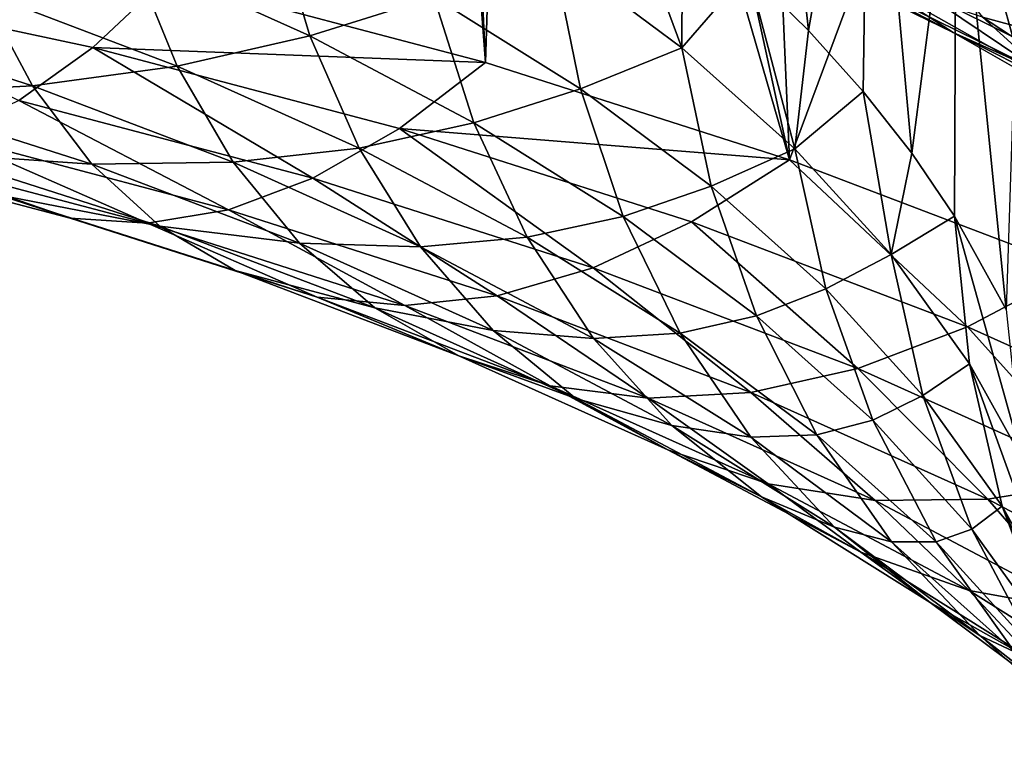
# Model space of a CAD drawing. Header units: metres. Extents: x -109 to 109, y -78 to 121.
# Tile 627 of 656: x -32.95 to -26.67, y -24.81 to -20.16. Entities that reach past the tile are written whole.
import ezdxf

# ---------------------------------------------------------------- set-up
doc = ezdxf.new("R2010")
doc.units = ezdxf.units.M
doc.layers.add('solid_508554_SW0001', color=7, linetype='CONTINUOUS')

msp = doc.modelspace()

# ---------------------------------------------------------------- linework, layer by layer
at = {"layer": 'solid_508554_SW0001'}
for points in [[(-30.588648, -12.417785, 4.691766), (-32.013893, -19.892815, -8.255366), (-29.979927, -20.43103, -9.187584)], [(-30.303699, -13.68775, 2.492122), (-30.588648, -12.417785, 4.691766), (-29.979927, -20.43103, -9.187584)], [(-29.808218, -14.941441, 0.320666), (-30.303699, -13.68775, 2.492122), (-29.979927, -20.43103, -9.187584)], [(-29.808218, -14.941441, 0.320666), (-29.979927, -20.43103, -9.187584), (-28.041162, -21.050917, -10.261258)], [(-29.105648, -16.170145, -1.807512), (-29.808218, -14.941441, 0.320666), (-28.041162, -21.050917, -10.261258)], [(-28.200865, -17.365328, -3.877629), (-29.105648, -16.170145, -1.807512), (-28.041162, -21.050917, -10.261258)], [(-27.921244, -20.226969, -28.329166), (-28.30537, -19.848284, -27.673267), (-28.243336, -17.229397, -29.602226)], [(-27.921244, -20.226969, -28.329166), (-28.243336, -17.229397, -29.602226), (-27.534204, -18.012243, -30.958157)], [(-27.100159, -18.518684, -5.875302), (-28.200865, -17.365328, -3.877629), (-28.041162, -21.050917, -10.261258)], [(-27.573433, -20.614326, -29.000092), (-27.921244, -20.226969, -28.329166), (-27.534204, -18.012243, -30.958157)], [(-27.262722, -21.009491, -29.684536), (-27.573433, -20.614326, -29.000092), (-27.534204, -18.012243, -30.958157)], [(-27.262722, -21.009491, -29.684536), (-27.534204, -18.012243, -30.958157), (-26.979347, -18.825632, -32.366989)], [(-27.100159, -18.518684, -5.875302), (-28.041162, -21.050917, -10.261258), (-26.210722, -21.748278, -11.469123)], [(-25.811172, -19.622204, -7.786654), (-27.100159, -18.518684, -5.875302), (-26.210722, -21.748278, -11.469123)], [(-26.989809, -21.411572, -30.380962), (-27.262722, -21.009491, -29.684536), (-26.979347, -18.825632, -32.366989)], [(-26.659859, -22.006397, -31.421505), (-26.989809, -21.411572, -30.380962), (-26.979347, -18.825632, -32.366989)], [(-26.659859, -22.006397, -31.421505), (-26.979347, -18.825632, -32.366989), (-26.583939, -19.661982, -33.815586)], [(-29.553015, -19.721411, -25.247473), (-29.179047, -19.120323, -26.412401), (-28.728407, -20.335812, -26.311649)], [(-28.728407, -20.335812, -26.311649), (-29.179047, -19.120323, -26.412401), (-28.724953, -19.479126, -27.033867)], [(-31.336557, -19.466719, -22.633148), (-31.100571, -20.260584, -21.896229), (-32.234081, -19.750034, -21.01193)], [(-31.336557, -19.466719, -22.633148), (-30.309673, -20.011969, -23.577547), (-31.100571, -20.260584, -21.896229)], [(-28.728407, -20.335812, -26.311649), (-28.724953, -19.479126, -27.033867), (-28.30537, -19.848284, -27.673267)], [(-28.308268, -19.599848, -17.466034), (-26.999744, -20.239674, -18.574247), (-27.511168, -19.90641, -19.129301)], [(-27.778614, -19.828466, -16.87616), (-26.999744, -20.239674, -18.574247), (-28.308268, -19.599848, -17.466034)], [(-27.211676, -19.646955, -21.318678), (-26.185843, -20.311577, -22.469837), (-26.522774, -19.743753, -22.955959)], [(-26.811245, -20.141001, -20.798521), (-26.185843, -20.311577, -22.469837), (-27.211676, -19.646955, -21.318678)], [(-32.234081, -19.750034, -21.01193), (-31.946127, -20.453318, -20.204815), (-33.189091, -19.979774, -19.384613)], [(-32.234081, -19.750034, -21.01193), (-31.100571, -20.260584, -21.896229), (-31.946127, -20.453318, -20.204815)], [(-29.553015, -19.721411, -25.247473), (-29.37575, -20.597515, -24.591745), (-30.309673, -20.011969, -23.577547)], [(-29.553015, -19.721411, -25.247473), (-28.728407, -20.335812, -26.311649), (-29.37575, -20.597515, -24.591745)], [(-27.778614, -19.828466, -16.87616), (-26.43124, -20.494625, -18.029982), (-26.999744, -20.239674, -18.574247)], [(-27.202772, -19.972977, -16.30081), (-26.43124, -20.494625, -18.029982), (-27.778614, -19.828466, -16.87616)], [(-34.516308, -19.899454, -8.385406), (-32.483822, -20.334671, -9.139226), (-32.013893, -19.892815, -8.255366)], [(-32.955372, -20.672077, -10.084085), (-32.483822, -20.334671, -9.139226), (-34.516308, -19.899454, -8.385406)], [(-32.483822, -20.334671, -9.139226), (-29.979927, -20.43103, -9.187584), (-32.013893, -19.892815, -8.255366)], [(-28.728407, -20.335812, -26.311649), (-28.30537, -19.848284, -27.673267), (-28.007425, -20.981979, -27.430841)], [(-28.007425, -20.981979, -27.430841), (-28.30537, -19.848284, -27.673267), (-27.921244, -20.226969, -28.329166)], [(-27.511168, -19.90641, -19.129301), (-26.336767, -20.570038, -20.278738), (-26.811245, -20.141001, -20.798521)], [(-26.999744, -20.239674, -18.574247), (-26.336767, -20.570038, -20.278738), (-27.511168, -19.90641, -19.129301)], [(-33.189091, -19.979774, -19.384613), (-32.868591, -20.579355, -18.508974), (-34.223801, -20.146034, -17.758438)], [(-33.189091, -19.979774, -19.384613), (-31.946127, -20.453318, -20.204815), (-32.868591, -20.579355, -18.508974)], [(-30.309673, -20.011969, -23.577547), (-30.054684, -20.815924, -22.858105), (-31.100571, -20.260584, -21.896229)], [(-30.309673, -20.011969, -23.577547), (-29.37575, -20.597515, -24.591745), (-30.054684, -20.815924, -22.858105)], [(-27.202772, -19.972977, -16.30081), (-25.813425, -20.667955, -17.504551), (-26.43124, -20.494625, -18.029982)], [(-26.588659, -20.031525, -15.74831), (-25.813425, -20.667955, -17.504551), (-27.202772, -19.972977, -16.30081)], [(-34.223801, -20.146034, -17.758438), (-32.868591, -20.579355, -18.508974), (-33.890877, -20.631296, -16.818947)], [(-26.811245, -20.141001, -20.798521), (-25.765791, -20.82493, -21.98312), (-26.185843, -20.311577, -22.469837)], [(-26.336767, -20.570038, -20.278738), (-25.765791, -20.82493, -21.98312), (-26.811245, -20.141001, -20.798521)], [(-31.100571, -20.260584, -21.896229), (-30.785082, -20.976269, -21.110594), (-31.946127, -20.453318, -20.204815)], [(-31.100571, -20.260584, -21.896229), (-30.054684, -20.815924, -22.858105), (-30.785082, -20.976269, -21.110594)], [(-28.007425, -20.981979, -27.430841), (-27.921244, -20.226969, -28.329166), (-27.573433, -20.614326, -29.000092)], [(-26.999744, -20.239674, -18.574247), (-25.794672, -20.928431, -19.767208), (-26.336767, -20.570038, -20.278738)], [(-26.43124, -20.494625, -18.029982), (-25.794672, -20.928431, -19.767208), (-26.999744, -20.239674, -18.574247)], [(-32.955372, -20.672077, -10.084085), (-31.080585, -21.168215, -10.943418), (-32.483822, -20.334671, -9.139226)], [(-32.483822, -20.334671, -9.139226), (-30.529627, -20.851822, -10.034957), (-29.979927, -20.43103, -9.187584)], [(-31.080585, -21.168215, -10.943418), (-30.529627, -20.851822, -10.034957), (-32.483822, -20.334671, -9.139226)], [(-28.728407, -20.335812, -26.311649), (-28.541084, -21.21941, -25.6689), (-29.37575, -20.597515, -24.591745)], [(-28.728407, -20.335812, -26.311649), (-28.007425, -20.981979, -27.430841), (-28.541084, -21.21941, -25.6689)], [(-31.946127, -20.453318, -20.204815), (-31.589077, -21.066826, -19.353294), (-32.868591, -20.579355, -18.508974)], [(-31.946127, -20.453318, -20.204815), (-30.785082, -20.976269, -21.110594), (-31.589077, -21.066826, -19.353294)], [(-30.529627, -20.851822, -10.034957), (-28.041162, -21.050917, -10.261258), (-29.979927, -20.43103, -9.187584)], [(-32.868591, -20.579355, -18.508974), (-32.489933, -21.079243, -17.594812), (-33.890877, -20.631296, -16.818947)], [(-32.868591, -20.579355, -18.508974), (-31.589077, -21.066826, -19.353294), (-32.489933, -21.079243, -17.594812)], [(-33.890877, -20.631296, -16.818947), (-32.489933, -21.079243, -17.594812), (-33.51083, -21.00877, -15.84836)], [(-29.37575, -20.597515, -24.591745), (-29.103476, -21.412308, -23.891071), (-30.054684, -20.815924, -22.858105)], [(-29.37575, -20.597515, -24.591745), (-28.541084, -21.21941, -25.6689), (-29.103476, -21.412308, -23.891071)], [(-28.007425, -20.981979, -27.430841), (-27.573433, -20.614326, -29.000092), (-27.394938, -21.65555, -28.597502)], [(-27.394938, -21.65555, -28.597502), (-27.573433, -20.614326, -29.000092), (-27.262722, -21.009491, -29.684536)], [(-33.415569, -20.894722, -11.067757), (-31.618279, -21.37035, -11.891568), (-32.955372, -20.672077, -10.084085)], [(-31.618279, -21.37035, -11.891568), (-31.080585, -21.168215, -10.943418), (-32.955372, -20.672077, -10.084085)], [(-30.054684, -20.815924, -22.858105), (-29.713789, -21.545099, -22.095835), (-30.785082, -20.976269, -21.110594)], [(-30.054684, -20.815924, -22.858105), (-29.103476, -21.412308, -23.891071), (-29.713789, -21.545099, -22.095835)], [(-33.858864, -20.999922, -12.078391), (-32.136227, -21.455795, -12.867986), (-33.415569, -20.894722, -11.067757)], [(-32.136227, -21.455795, -12.867986), (-31.618279, -21.37035, -11.891568), (-33.415569, -20.894722, -11.067757)], [(-31.080585, -21.168215, -10.943418), (-29.293558, -21.739607, -11.933099), (-30.529627, -20.851822, -10.034957)], [(-30.529627, -20.851822, -10.034957), (-28.666906, -21.447416, -11.066558), (-28.041162, -21.050917, -10.261258)], [(-29.293558, -21.739607, -11.933099), (-28.666906, -21.447416, -11.066558), (-30.529627, -20.851822, -10.034957)], [(-34.279922, -20.98641, -13.103813), (-32.628189, -21.423517, -13.860908), (-33.858864, -20.999922, -12.078391)], [(-33.088238, -21.273909, -14.858372), (-32.628189, -21.423517, -13.860908), (-34.279922, -20.98641, -13.103813)], [(-32.628189, -21.423517, -13.860908), (-32.136227, -21.455795, -12.867986), (-33.858864, -20.999922, -12.078391)], [(-33.51083, -21.00877, -15.84836), (-32.057671, -21.47341, -16.653141), (-33.088238, -21.273909, -14.858372)], [(-32.489933, -21.079243, -17.594812), (-32.057671, -21.47341, -16.653141), (-33.51083, -21.00877, -15.84836)], [(-30.785082, -20.976269, -21.110594), (-30.39389, -21.605154, -20.285707), (-31.589077, -21.066826, -19.353294)], [(-30.785082, -20.976269, -21.110594), (-29.713789, -21.545099, -22.095835), (-30.39389, -21.605154, -20.285707)], [(-28.007425, -20.981979, -27.430841), (-27.81131, -21.873457, -26.801741), (-28.541084, -21.21941, -25.6689)], [(-28.007425, -20.981979, -27.430841), (-27.394938, -21.65555, -28.597502), (-27.81131, -21.873457, -26.801741)], [(-27.394938, -21.65555, -28.597502), (-27.262722, -21.009491, -29.684536), (-26.989809, -21.411572, -30.380962)], [(-31.589077, -21.066826, -19.353294), (-31.167234, -21.583162, -18.467628), (-32.489933, -21.079243, -17.594812)], [(-32.489933, -21.079243, -17.594812), (-31.167234, -21.583162, -18.467628), (-32.057671, -21.47341, -16.653141)], [(-31.589077, -21.066826, -19.353294), (-30.39389, -21.605154, -20.285707), (-31.167234, -21.583162, -18.467628)], [(-28.666906, -21.447416, -11.066558), (-26.90823, -22.117437, -12.227068), (-28.041162, -21.050917, -10.261258)], [(-26.90823, -22.117437, -12.227068), (-26.210722, -21.748278, -11.469123), (-28.041162, -21.050917, -10.261258)], [(-31.618279, -21.37035, -11.891568), (-29.905119, -21.918123, -12.84034), (-31.080585, -21.168215, -10.943418)], [(-29.905119, -21.918123, -12.84034), (-29.293558, -21.739607, -11.933099), (-31.080585, -21.168215, -10.943418)], [(-33.088238, -21.273909, -14.858372), (-31.577021, -21.757113, -15.695304), (-32.628189, -21.423517, -13.860908)], [(-32.057671, -21.47341, -16.653141), (-31.577021, -21.757113, -15.695304), (-33.088238, -21.273909, -14.858372)], [(-28.541084, -21.21941, -25.6689), (-28.253365, -22.045712, -24.988159), (-29.103476, -21.412308, -23.891071)], [(-28.541084, -21.21941, -25.6689), (-27.81131, -21.873457, -26.801741), (-28.253365, -22.045712, -24.988159)], [(-32.136227, -21.455795, -12.867986), (-30.494223, -21.980816, -13.77735), (-31.618279, -21.37035, -11.891568)], [(-30.494223, -21.980816, -13.77735), (-29.905119, -21.918123, -12.84034), (-31.618279, -21.37035, -11.891568)], [(-32.628189, -21.423517, -13.860908), (-31.05377, -21.926929, -14.732842), (-32.136227, -21.455795, -12.867986)], [(-31.577021, -21.757113, -15.695304), (-31.05377, -21.926929, -14.732842), (-32.628189, -21.423517, -13.860908)], [(-31.05377, -21.926929, -14.732842), (-30.494223, -21.980816, -13.77735), (-32.136227, -21.455795, -12.867986)], [(-29.103476, -21.412308, -23.891071), (-28.739473, -22.15597, -23.153894), (-29.713789, -21.545099, -22.095835)], [(-29.293558, -21.739607, -11.933099), (-27.606344, -22.382402, -13.046452), (-28.666906, -21.447416, -11.066558)], [(-29.103476, -21.412308, -23.891071), (-28.253365, -22.045712, -24.988159), (-28.739473, -22.15597, -23.153894)], [(-27.606344, -22.382402, -13.046452), (-26.90823, -22.117437, -12.227068), (-28.666906, -21.447416, -11.066558)], [(-27.394938, -21.65555, -28.597502), (-26.989809, -21.411572, -30.380962), (-26.895071, -22.351982, -29.803759)], [(-26.561743, -22.952154, -30.855495), (-26.989809, -21.411572, -30.380962), (-26.659859, -22.006397, -31.421505)], [(-26.561743, -22.952154, -30.855495), (-26.895071, -22.351982, -29.803759), (-26.989809, -21.411572, -30.380962)], [(-32.057671, -21.47341, -16.653141), (-30.68568, -21.996113, -17.558487), (-31.577021, -21.757113, -15.695304)], [(-31.167234, -21.583162, -18.467628), (-30.68568, -21.996113, -17.558487), (-32.057671, -21.47341, -16.653141)], [(-31.167234, -21.583162, -18.467628), (-29.931711, -22.13966, -19.431509), (-30.68568, -21.996113, -17.558487)], [(-30.39389, -21.605154, -20.285707), (-29.931711, -22.13966, -19.431509), (-31.167234, -21.583162, -18.467628)], [(-29.713789, -21.545099, -22.095835), (-29.291096, -22.19071, -21.299921), (-30.39389, -21.605154, -20.285707)], [(-29.713789, -21.545099, -22.095835), (-28.739473, -22.15597, -23.153894), (-29.291096, -22.19071, -21.299921)], [(-30.39389, -21.605154, -20.285707), (-29.291096, -22.19071, -21.299921), (-29.931711, -22.13966, -19.431509)], [(-27.394938, -21.65555, -28.597502), (-27.191353, -22.555243, -27.98263), (-27.81131, -21.873457, -26.801741)], [(-27.394938, -21.65555, -28.597502), (-26.895071, -22.351982, -29.803759), (-27.191353, -22.555243, -27.98263)], [(-31.577021, -21.757113, -15.695304), (-30.150215, -22.300697, -16.63682), (-31.05377, -21.926929, -14.732842)], [(-30.68568, -21.996113, -17.558487), (-30.150215, -22.300697, -16.63682), (-31.577021, -21.757113, -15.695304)], [(-29.905119, -21.918123, -12.84034), (-28.287649, -22.534348, -13.907671), (-29.293558, -21.739607, -11.933099)], [(-28.287649, -22.534348, -13.907671), (-27.606344, -22.382402, -13.046452), (-29.293558, -21.739607, -11.933099)], [(-26.90823, -22.117437, -12.227068), (-25.265459, -22.857365, -13.508658), (-26.210722, -21.748278, -11.469123)], [(-27.81131, -21.873457, -26.801741), (-27.510086, -22.711861, -26.141966), (-28.253365, -22.045712, -24.988159)], [(-27.81131, -21.873457, -26.801741), (-27.191353, -22.555243, -27.98263), (-27.510086, -22.711861, -26.141966)], [(-31.05377, -21.926929, -14.732842), (-29.567293, -22.493248, -15.713735), (-30.494223, -21.980816, -13.77735)], [(-30.150215, -22.300697, -16.63682), (-29.567293, -22.493248, -15.713735), (-31.05377, -21.926929, -14.732842)], [(-30.494223, -21.980816, -13.77735), (-28.943933, -22.571445, -14.80035), (-29.905119, -21.918123, -12.84034)], [(-28.943933, -22.571445, -14.80035), (-28.287649, -22.534348, -13.907671), (-29.905119, -21.918123, -12.84034)], [(-30.68568, -21.996113, -17.558487), (-29.40411, -22.573349, -18.55829), (-30.150215, -22.300697, -16.63682)], [(-29.931711, -22.13966, -19.431509), (-29.40411, -22.573349, -18.55829), (-30.68568, -21.996113, -17.558487)], [(-29.567293, -22.493248, -15.713735), (-28.943933, -22.571445, -14.80035), (-30.494223, -21.980816, -13.77735)], [(-28.253365, -22.045712, -24.988159), (-27.868713, -22.80476, -24.277632), (-28.739473, -22.15597, -23.153894)], [(-28.253365, -22.045712, -24.988159), (-27.510086, -22.711861, -26.141966), (-27.868713, -22.80476, -24.277632)], [(-29.931711, -22.13966, -19.431509), (-28.791697, -22.744978, -20.479952), (-29.40411, -22.573349, -18.55829)], [(-29.291096, -22.19071, -21.299921), (-28.791697, -22.744978, -20.479952), (-29.931711, -22.13966, -19.431509)], [(-28.739473, -22.15597, -23.153894), (-28.288132, -22.819544, -22.389093), (-29.291096, -22.19071, -21.299921)], [(-28.739473, -22.15597, -23.153894), (-27.868713, -22.80476, -24.277632), (-28.288132, -22.819544, -22.389093)], [(-27.606344, -22.382402, -13.046452), (-26.030329, -23.092262, -14.275965), (-26.90823, -22.117437, -12.227068)], [(-26.030329, -23.092262, -14.275965), (-25.265459, -22.857365, -13.508658), (-26.90823, -22.117437, -12.227068)], [(-29.291096, -22.19071, -21.299921), (-28.288132, -22.819544, -22.389093), (-28.791697, -22.744978, -20.479952)], [(-30.150215, -22.300697, -16.63682), (-28.817446, -22.900995, -17.676567), (-29.567293, -22.493248, -15.713735)], [(-29.40411, -22.573349, -18.55829), (-28.817446, -22.900995, -17.676567), (-30.150215, -22.300697, -16.63682)], [(-28.287649, -22.534348, -13.907671), (-26.776779, -23.214865, -15.086361), (-27.606344, -22.382402, -13.046452)], [(-26.776779, -23.214865, -15.086361), (-26.030329, -23.092262, -14.275965), (-27.606344, -22.382402, -13.046452)], [(-26.895071, -22.351982, -29.803759), (-26.68539, -23.260168, -29.203596), (-27.191353, -22.555243, -27.98263)], [(-26.347073, -23.868895, -30.274061), (-26.68539, -23.260168, -29.203596), (-26.895071, -22.351982, -29.803759)], [(-26.561743, -22.952154, -30.855495), (-26.347073, -23.868895, -30.274061), (-26.895071, -22.351982, -29.803759)], [(-29.567293, -22.493248, -15.713735), (-28.178783, -23.118652, -16.796967), (-28.943933, -22.571445, -14.80035)], [(-28.817446, -22.900995, -17.676567), (-28.178783, -23.118652, -16.796967), (-29.567293, -22.493248, -15.713735)], [(-28.943933, -22.571445, -14.80035), (-27.495819, -23.223698, -15.930083), (-28.287649, -22.534348, -13.907671)], [(-27.495819, -23.223698, -15.930083), (-26.776779, -23.214865, -15.086361), (-28.287649, -22.534348, -13.907671)], [(-29.40411, -22.573349, -18.55829), (-28.221609, -23.201227, -19.645805), (-28.817446, -22.900995, -17.676567)], [(-28.791697, -22.744978, -20.479952), (-28.221609, -23.201227, -19.645805), (-29.40411, -22.573349, -18.55829)], [(-28.178783, -23.118652, -16.796967), (-27.495819, -23.223698, -15.930083), (-28.943933, -22.571445, -14.80035)], [(-27.191353, -22.555243, -27.98263), (-26.878654, -23.406265, -27.344707), (-27.510086, -22.711861, -26.141966)], [(-27.191353, -22.555243, -27.98263), (-26.68539, -23.260168, -29.203596), (-26.878654, -23.406265, -27.344707)], [(-27.510086, -22.711861, -26.141966), (-27.10738, -23.487091, -25.459465), (-27.868713, -22.80476, -24.277632)], [(-27.510086, -22.711861, -26.141966), (-26.878654, -23.406265, -27.344707), (-27.10738, -23.487091, -25.459465)], [(-28.791697, -22.744978, -20.479952), (-27.754883, -23.395035, -21.605883), (-28.221609, -23.201227, -19.645805)], [(-28.288132, -22.819544, -22.389093), (-27.754883, -23.395035, -21.605883), (-28.791697, -22.744978, -20.479952)], [(-27.868713, -22.80476, -24.277632), (-27.391764, -23.487411, -23.545874), (-28.288132, -22.819544, -22.389093)], [(-28.288132, -22.819544, -22.389093), (-27.391764, -23.487411, -23.545874), (-27.754883, -23.395035, -21.605883)], [(-27.868713, -22.80476, -24.277632), (-27.10738, -23.487091, -25.459465), (-27.391764, -23.487411, -23.545874)], [(-28.817446, -22.900995, -17.676567), (-27.587702, -23.553959, -18.807533), (-28.178783, -23.118652, -16.796967)], [(-28.221609, -23.201227, -19.645805), (-27.587702, -23.553959, -18.807533), (-28.817446, -22.900995, -17.676567)], [(-26.776779, -23.214865, -15.086361), (-25.382704, -23.955084, -16.368458), (-26.030329, -23.092262, -14.275965)], [(-28.178783, -23.118652, -16.796967), (-26.897608, -23.798923, -17.975231), (-27.495819, -23.223698, -15.930083)], [(-27.587702, -23.553959, -18.807533), (-26.897608, -23.798923, -17.975231), (-28.178783, -23.118652, -16.796967)], [(-28.221609, -23.201227, -19.645805), (-27.146154, -23.875509, -20.813698), (-27.587702, -23.553959, -18.807533)], [(-27.754883, -23.395035, -21.605883), (-27.146154, -23.875509, -20.813698), (-28.221609, -23.201227, -19.645805)], [(-27.495819, -23.223698, -15.930083), (-26.159647, -23.93317, -17.158928), (-26.776779, -23.214865, -15.086361)], [(-26.897608, -23.798923, -17.975231), (-26.159647, -23.93317, -17.158928), (-27.495819, -23.223698, -15.930083)], [(-26.159647, -23.93317, -17.158928), (-25.382704, -23.955084, -16.368458), (-26.776779, -23.214865, -15.086361)], [(-26.68539, -23.260168, -29.203596), (-26.363329, -24.124237, -28.58827), (-26.878654, -23.406265, -27.344707)], [(-26.018864, -24.745691, -29.684259), (-26.363329, -24.124237, -28.58827), (-26.68539, -23.260168, -29.203596)], [(-26.347073, -23.868895, -30.274061), (-26.018864, -24.745691, -29.684259), (-26.68539, -23.260168, -29.203596)], [(-27.754883, -23.395035, -21.605883), (-26.828264, -24.085442, -22.801704), (-27.146154, -23.875509, -20.813698)], [(-27.391764, -23.487411, -23.545874), (-26.828264, -24.085442, -22.801704), (-27.754883, -23.395035, -21.605883)], [(-26.878654, -23.406265, -27.344707), (-26.460609, -24.198362, -26.691423), (-27.10738, -23.487091, -25.459465)], [(-26.878654, -23.406265, -27.344707), (-26.363329, -24.124237, -28.58827), (-26.460609, -24.198362, -26.691423)], [(-27.10738, -23.487091, -25.459465), (-26.608044, -24.189808, -24.762461), (-27.391764, -23.487411, -23.545874)], [(-27.391764, -23.487411, -23.545874), (-26.608044, -24.189808, -24.762461), (-26.828264, -24.085442, -22.801704)], [(-27.10738, -23.487091, -25.459465), (-26.460609, -24.198362, -26.691423), (-26.608044, -24.189808, -24.762461)], [(-27.587702, -23.553959, -18.807533), (-26.46928, -24.25518, -20.022083), (-26.897608, -23.798923, -17.975231)], [(-27.146154, -23.875509, -20.813698), (-26.46928, -24.25518, -20.022083), (-27.587702, -23.553959, -18.807533)], [(-26.897608, -23.798923, -17.975231), (-25.732414, -24.52947, -19.240578), (-26.159647, -23.93317, -17.158928)], [(-26.46928, -24.25518, -20.022083), (-25.732414, -24.52947, -19.240578), (-26.897608, -23.798923, -17.975231)], [(-27.146154, -23.875509, -20.813698), (-26.185003, -24.591648, -22.054087), (-26.46928, -24.25518, -20.022083)], [(-26.828264, -24.085442, -22.801704), (-26.185003, -24.591648, -22.054087), (-27.146154, -23.875509, -20.813698)], [(-26.828264, -24.085442, -22.801704), (-26.018093, -24.811544, -24.059349), (-26.185003, -24.591648, -22.054087)], [(-26.608044, -24.189808, -24.762461), (-26.018093, -24.811544, -24.059349), (-26.828264, -24.085442, -22.801704)]]:
    msp.add_3dface(points, dxfattribs=at)

doc.saveas('drawing.dxf')
